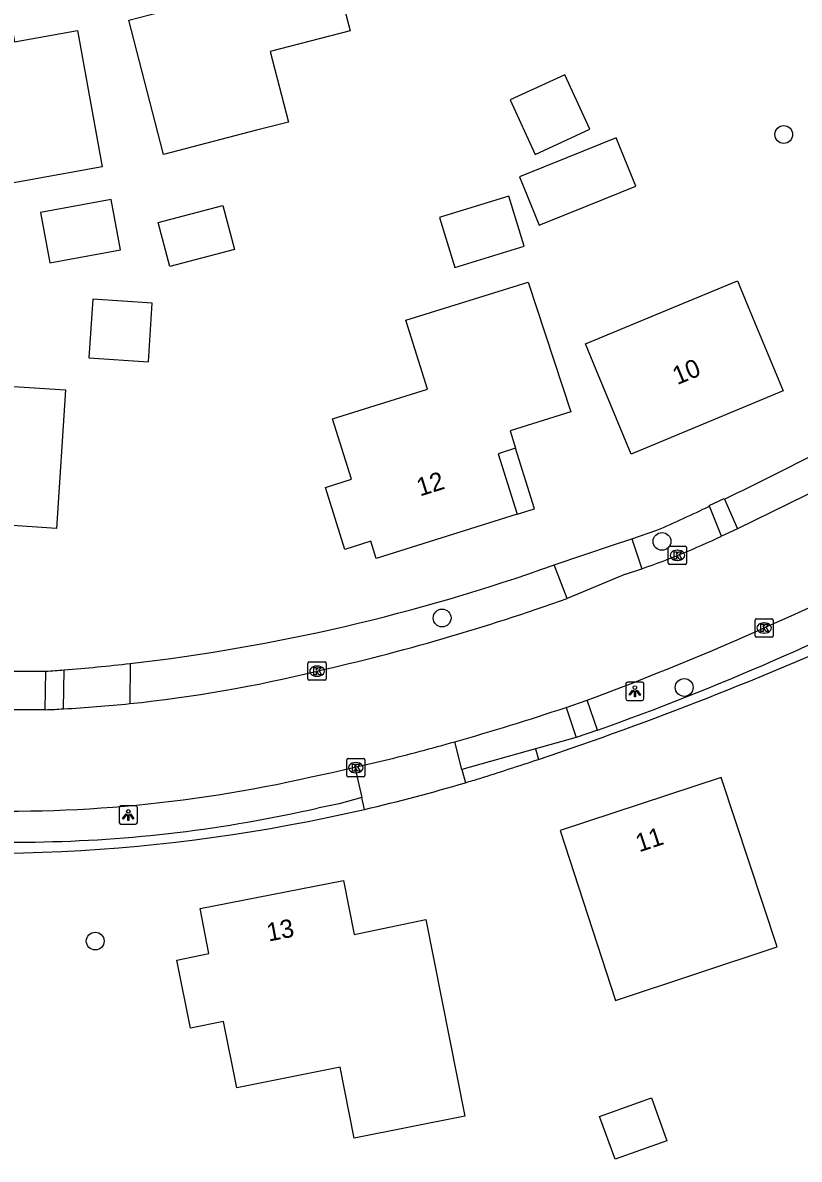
# Model space of a CAD drawing. Extents: x 162675 to 163482, y 379761 to 381227.
# Drawn here: x 163165.5 to 163208, y 380871.9 to 380934.3 of the extents above; entities that cross this region are included whole.
import ezdxf

# ---------------------------------------------------------------- set-up
doc = ezdxf.new("R2010")
doc.units = 0
for name, color, linetype in [('IMGEO_Berm_groen', 7, 'Continuous'), ('IMGEO_Boom', 7, 'Continuous'), ('IMGEO_Haag', 7, 'Continuous'), ('IMGEO_Kolk', 7, 'Continuous'), ('IMGEO_Lichtpunt', 7, 'Continuous'), ('IMGEO_Pand', 7, 'Continuous'), ('IMGEO_Pand_nummerreeks', 7, 'Continuous'), ('IMGEO_Pand_overbouw', 7, 'Continuous'), ('IMGEO_Pand_vergunning_verleend', 7, 'Continuous'), ('IMGEO_Parkeervlak_halfverhard', 7, 'Continuous'), ('IMGEO_Rijbaan_lokaal_gesloten', 7, 'Continuous'), ('IMGEO_Voetpad_open', 7, 'Continuous')]:
    doc.layers.add(name, color=color, linetype=linetype)

msp = doc.modelspace()

# ---------------------------------------------------------------- linework, layer by layer
at = {"layer": 'IMGEO_Berm_groen'}
for points in [[(163198.856, 380905.99), (163200.236, 380906.454)], [(163194.57, 380904.547), (163194.594, 380904.555)]]:
    msp.add_lwpolyline(points, dxfattribs=at)
for centre, radius, start, end in [((163139.234, 381043.466), 149.977, 295.55935, 297.79814), ((163140.164, 381041.31), 147.631, 294.01065, 295.24195), ((163159.494, 381002.808), 104.334, 276.52567, 289.64515), ((163158.243, 381020.207), 121.777, 273.99183, 274.46409)]:
    msp.add_arc(centre, radius, start, end, dxfattribs=at)
at = {"layer": 'IMGEO_Boom'}
for centre in [(163207.19, 380928.169), (163200.513, 380905.845), (163188.452, 380901.642), (163201.731, 380897.835), (163169.427, 380883.92)]:
    msp.add_circle(centre, 0.489, dxfattribs=at)
at = {"layer": 'IMGEO_Haag'}
for centre, radius, start, end in [((163133.519, 381073.941), 189.856, 288.49191, 300.36896), ((163162.97, 380982.847), 94.126, 262.58307, 283.03541)]:
    msp.add_arc(centre, radius, start, end, dxfattribs=at)
at = {"layer": 'IMGEO_Kolk'}
for p, q in [((163200.859, 380904.652), (163200.859, 380905.504)), ((163200.934, 380905.578), (163201.786, 380905.578)), ((163201.347, 380905.358), (163201.372, 380905.358)), ((163201.86, 380905.504), (163201.86, 380904.652)), ((163201.786, 380904.578), (163200.934, 380904.578)), ((163201.37, 380904.798), (163201.345, 380904.798)), ((163205.617, 380900.671), (163205.617, 380901.523)), ((163205.692, 380901.597), (163206.544, 380901.597)), ((163206.105, 380901.377), (163206.13, 380901.377)), ((163206.618, 380901.523), (163206.618, 380900.671)), ((163206.128, 380900.817), (163206.103, 380900.817)), ((163206.544, 380900.597), (163205.692, 380900.597)), ((163181.092, 380898.304), (163181.092, 380899.156)), ((163181.167, 380899.23), (163182.019, 380899.23)), ((163181.58, 380899.01), (163181.605, 380899.01)), ((163182.093, 380899.156), (163182.093, 380898.304)), ((163182.019, 380898.23), (163181.167, 380898.23)), ((163181.603, 380898.45), (163181.578, 380898.45)), ((163183.219, 380893.007), (163183.219, 380893.859)), ((163183.294, 380893.933), (163184.146, 380893.933)), ((163184.22, 380893.859), (163184.22, 380893.007)), ((163183.707, 380893.713), (163183.732, 380893.713)), ((163184.146, 380892.933), (163183.294, 380892.933)), ((163183.73, 380893.153), (163183.705, 380893.153))]:
    msp.add_line(p, q, dxfattribs=at)
for points in [[(163200.859, 380904.652), (163200.859, 380905.504)], [(163200.934, 380905.578), (163201.786, 380905.578)], [(163201.18, 380905.278), (163201.303, 380905.278), (163201.303, 380905.127), (163201.433, 380905.278), (163201.597, 380905.278), (163201.451, 380905.127), (163201.604, 380904.878), (163201.452, 380904.878), (163201.367, 380905.042), (163201.303, 380904.975), (163201.303, 380904.878), (163201.18, 380904.878), (163201.18, 380905.278)], [(163201.86, 380905.504), (163201.86, 380904.652)], [(163201.786, 380904.578), (163200.934, 380904.578)], [(163205.617, 380900.671), (163205.617, 380901.523)], [(163205.692, 380901.597), (163206.544, 380901.597)], [(163205.938, 380901.297), (163206.061, 380901.297), (163206.061, 380901.146), (163206.191, 380901.297), (163206.355, 380901.297), (163206.209, 380901.146), (163206.362, 380900.897), (163206.21, 380900.897), (163206.125, 380901.061), (163206.061, 380900.994), (163206.061, 380900.897), (163205.938, 380900.897), (163205.938, 380901.297)], [(163206.618, 380901.523), (163206.618, 380900.671)], [(163206.544, 380900.597), (163205.692, 380900.597)], [(163181.092, 380898.304), (163181.092, 380899.156)], [(163181.167, 380899.23), (163182.019, 380899.23)], [(163181.413, 380898.93), (163181.536, 380898.93), (163181.536, 380898.779), (163181.666, 380898.93), (163181.83, 380898.93), (163181.684, 380898.779), (163181.837, 380898.53), (163181.685, 380898.53), (163181.6, 380898.694), (163181.536, 380898.627), (163181.536, 380898.53), (163181.413, 380898.53), (163181.413, 380898.93)], [(163182.093, 380899.156), (163182.093, 380898.304)], [(163182.019, 380898.23), (163181.167, 380898.23)], [(163183.219, 380893.007), (163183.219, 380893.859)], [(163183.294, 380893.933), (163184.146, 380893.933)], [(163184.22, 380893.859), (163184.22, 380893.007)], [(163183.54, 380893.633), (163183.663, 380893.633), (163183.663, 380893.482), (163183.793, 380893.633), (163183.957, 380893.633), (163183.811, 380893.482), (163183.964, 380893.233), (163183.812, 380893.233), (163183.727, 380893.397), (163183.663, 380893.33), (163183.663, 380893.233), (163183.54, 380893.233), (163183.54, 380893.633)], [(163184.146, 380892.933), (163183.294, 380892.933)]]:
    msp.add_lwpolyline(points, dxfattribs=at)
for centre, start, end in [((163200.936, 380905.502), 91.55205, 178.44795), ((163200.936, 380905.502), 91.55205, 178.44795), ((163201.784, 380905.502), 1.55205, 88.44795), ((163201.784, 380905.502), 1.55205, 88.44795), ((163200.936, 380904.654), 181.55205, 268.44795), ((163200.936, 380904.654), 181.55205, 268.44795), ((163201.784, 380904.654), 271.55205, 358.44795), ((163201.784, 380904.654), 271.55205, 358.44795), ((163205.694, 380901.521), 91.55205, 178.44795), ((163205.694, 380901.521), 91.55205, 178.44795), ((163206.542, 380901.521), 1.55205, 88.44795), ((163206.542, 380901.521), 1.55205, 88.44795), ((163205.694, 380900.673), 181.55205, 268.44795), ((163205.694, 380900.673), 181.55205, 268.44795), ((163206.542, 380900.673), 271.55205, 358.44795), ((163206.542, 380900.673), 271.55205, 358.44795), ((163181.169, 380899.154), 91.55205, 178.44795), ((163181.169, 380899.154), 91.55205, 178.44795), ((163182.017, 380899.154), 1.55205, 88.44795), ((163182.017, 380899.154), 1.55205, 88.44795), ((163181.169, 380898.306), 181.55205, 268.44795), ((163181.169, 380898.306), 181.55205, 268.44795), ((163182.017, 380898.306), 271.55205, 358.44795), ((163182.017, 380898.306), 271.55205, 358.44795), ((163183.296, 380893.857), 91.55205, 178.44795), ((163183.296, 380893.857), 91.55205, 178.44795), ((163184.144, 380893.857), 1.55205, 88.44795), ((163184.144, 380893.857), 1.55205, 88.44795), ((163183.296, 380893.009), 181.55205, 268.44795), ((163183.296, 380893.009), 181.55205, 268.44795), ((163184.144, 380893.009), 271.55205, 358.44795), ((163184.144, 380893.009), 271.55205, 358.44795)]:
    msp.add_arc(centre, 0.0765, start, end, dxfattribs=at)
for centre, major_axis, ratio, start_param, end_param in [((163201.346, 380905.078), (-0.387, 0.002), 0.722429, 4.712389, 7.853982), ((163201.371, 380905.078), (-0.39, 0.002), 0.717154, 1.570796, 4.712389), ((163206.104, 380901.097), (-0.387, 0.002), 0.722429, 4.712389, 7.853982), ((163206.129, 380901.097), (-0.39, 0.002), 0.717154, 1.570796, 4.712389), ((163181.579, 380898.73), (-0.387, 0.002), 0.722429, 4.712389, 7.853982), ((163181.604, 380898.73), (-0.39, 0.002), 0.717154, 1.570796, 4.712389), ((163183.706, 380893.433), (-0.387, 0.002), 0.722429, 4.712389, 7.853982), ((163183.731, 380893.433), (-0.39, 0.002), 0.717154, 1.570796, 4.712389)]:
    msp.add_ellipse(centre, major_axis=major_axis, ratio=ratio, start_param=start_param, end_param=end_param, dxfattribs=at)
at = {"layer": 'IMGEO_Lichtpunt'}
for p, q in [((163198.528, 380898.027), (163198.528, 380897.22)), ((163198.528, 380898.027), (163198.528, 380897.22)), ((163199.43, 380898.122), (163198.622, 380898.122)), ((163199.43, 380898.122), (163198.622, 380898.122)), ((163199.524, 380897.22), (163199.524, 380898.027)), ((163199.524, 380897.22), (163199.524, 380898.027)), ((163198.622, 380897.126), (163199.43, 380897.126)), ((163198.622, 380897.126), (163199.43, 380897.126)), ((163171.643, 380891.333), (163170.835, 380891.333)), ((163171.643, 380891.333), (163170.835, 380891.333)), ((163170.741, 380891.238), (163170.741, 380890.431)), ((163170.741, 380891.238), (163170.741, 380890.431)), ((163171.737, 380890.431), (163171.737, 380891.238)), ((163171.737, 380890.431), (163171.737, 380891.238)), ((163170.835, 380890.337), (163171.643, 380890.337)), ((163170.835, 380890.337), (163171.643, 380890.337))]:
    msp.add_line(p, q, dxfattribs=at)
for points in [[(163198.902, 380897.691), (163198.941, 380897.663), (163198.753, 380897.401), (163198.715, 380897.428), (163198.902, 380897.691)], [(163199.004, 380897.643), (163199.051, 380897.643), (163199.051, 380897.321), (163199.004, 380897.321), (163199.004, 380897.643)], [(163199.114, 380897.663), (163199.152, 380897.69), (163199.339, 380897.428), (163199.3, 380897.4), (163199.114, 380897.663)], [(163171.115, 380890.902), (163171.154, 380890.874), (163170.966, 380890.612), (163170.928, 380890.639), (163171.115, 380890.902)], [(163171.217, 380890.854), (163171.264, 380890.854), (163171.264, 380890.532), (163171.217, 380890.532), (163171.217, 380890.854)], [(163171.327, 380890.874), (163171.365, 380890.901), (163171.552, 380890.639), (163171.513, 380890.611), (163171.327, 380890.874)]]:
    msp.add_lwpolyline(points, dxfattribs=at)
for centre in [(163199.027, 380897.825), (163171.24, 380891.036)]:
    msp.add_circle(centre, 0.0994, dxfattribs=at)
for centre, start, end in [((163198.622, 380898.027), 90, 180), ((163198.622, 380898.027), 90, 180), ((163199.43, 380898.027), 0, 90), ((163199.43, 380898.027), 0, 90), ((163198.622, 380897.22), 180, 270), ((163198.622, 380897.22), 180, 270), ((163199.43, 380897.22), 270, 0), ((163199.43, 380897.22), 270, 360), ((163170.835, 380891.238), 90, 180), ((163170.835, 380891.238), 90, 180), ((163171.643, 380891.238), 0, 90), ((163171.643, 380891.238), 0, 90), ((163170.835, 380890.431), 180, 270), ((163170.835, 380890.431), 180, 270), ((163171.643, 380890.431), 270, 0), ((163171.643, 380890.431), 270, 360)]:
    msp.add_arc(centre, 0.0946, start, end, dxfattribs=at)
at = {"layer": 'IMGEO_Pand'}
for points in [[(163183.407, 380933.857), (163179.031, 380932.725), (163180.033, 380928.853), (163178.271, 380928.397), (163173.169, 380927.077), (163173.006, 380927.706), (163171.265, 380934.435), (163174.663, 380935.314), (163173.498, 380939.683), (163176.877, 380940.574), (163176.631, 380941.544), (163181.092, 380942.677), (163181.341, 380941.708), (163182.821, 380942.11), (163183.729, 380938.599), (163182.277, 380938.223), (163183.407, 380933.857)], [(163169.805, 380926.386), (163162.828, 380925.123), (163162.117, 380929.049), (163157.679, 380928.245), (163156.875, 380932.682), (163155.389, 380932.413), (163154.747, 380935.955), (163156.211, 380936.22), (163156.032, 380937.179), (163160.601, 380938.006), (163160.779, 380937.047), (163164.207, 380937.671), (163165.008, 380933.242), (163168.452, 380933.865), (163169.805, 380926.386)], [(163192.182, 380930.062), (163193.549, 380927.075), (163196.555, 380928.451), (163195.188, 380931.438), (163192.182, 380930.062)], [(163196.41, 380924.254), (163199.069, 380925.332), (163197.996, 380927.982), (163195.337, 380926.905), (163192.704, 380925.838), (163193.776, 380923.187), (163196.41, 380924.254)], [(163166.418, 380923.888), (163166.93, 380921.124), (163170.813, 380921.843), (163170.3, 380924.608), (163166.418, 380923.888)], [(163188.478, 380923.671), (163188.312, 380923.62), (163189.158, 380920.867), (163192.95, 380922.033), (163192.104, 380924.785), (163188.478, 380923.671)], [(163177.067, 380921.857), (163173.517, 380920.928), (163172.884, 380923.347), (163176.434, 380924.275), (163177.067, 380921.857)], [(163195.511, 380912.959), (163192.182, 380911.912), (163192.481, 380910.958), (163191.526, 380910.658), (163192.57, 380907.338), (163184.833, 380904.906), (163184.538, 380905.852), (163183.111, 380905.406), (163182.048, 380908.811), (163183.476, 380909.257), (163182.442, 380912.566), (163187.643, 380914.192), (163186.461, 380917.974), (163193.165, 380920.07), (163195.511, 380912.959)], [(163207.163, 380914.099), (163198.816, 380910.636), (163196.9, 380915.255), (163196.311, 380916.675), (163201.695, 380918.909), (163204.658, 380920.138), (163205.247, 380918.718), (163207.163, 380914.099)], [(163169.083, 380915.913), (163172.348, 380915.703), (163172.555, 380918.915), (163169.29, 380919.125), (163169.083, 380915.913)], [(163167.301, 380906.556), (163163.797, 380906.782), (163163.734, 380905.78), (163162.733, 380905.845), (163162.509, 380902.361), (163154.423, 380902.867), (163154.485, 380903.865), (163152.995, 380903.967), (163153.206, 380907.548), (163154.713, 380907.459), (163154.924, 380910.971), (163160.432, 380910.617), (163160.69, 380914.623), (163167.791, 380914.166), (163167.301, 380906.556)], [(163203.751, 380892.902), (163194.919, 380889.98), (163197.96, 380880.667), (163206.828, 380883.601), (163203.751, 380892.902)], [(163189.706, 380874.314), (163183.634, 380873.101), (163182.855, 380877), (163177.185, 380875.868), (163176.459, 380879.505), (163174.644, 380879.146), (163173.903, 380882.873), (163175.667, 380883.232), (163175.189, 380885.703), (163183.04, 380887.244), (163183.635, 380884.284), (163187.553, 380885.098), (163189.706, 380874.314)]]:
    msp.add_lwpolyline(points, dxfattribs=at)
at = {"layer": 'IMGEO_Pand_overbouw'}
msp.add_lwpolyline([(163192.481, 380910.958), (163191.526, 380910.658), (163192.57, 380907.338), (163193.522, 380907.637)], close=True, dxfattribs=at)
at = {"layer": 'IMGEO_Pand_vergunning_verleend'}
msp.add_lwpolyline([(163197.094, 380874.304), (163199.936, 380875.323), (163200.78, 380872.969), (163197.938, 380871.95), (163197.094, 380874.304)], dxfattribs=at)
at = {"layer": 'IMGEO_Parkeervlak_halfverhard'}
for points in [[(163195.806, 380895.088), (163193.576, 380894.465)], [(163184.047, 380891.802), (163182.814, 380891.457), (163181.614, 380891.213)]]:
    msp.add_lwpolyline(points, dxfattribs=at)
for centre, radius, start, end in [((163147.362, 381035.335), 148.382, 289.5374, 297.5466), ((163165.061, 380963.713), 74.366, 270.82454, 282.8613), ((163164.796, 380992.595), 103.249, 262.27659, 270.74101)]:
    msp.add_arc(centre, radius, start, end, dxfattribs=at)
at = {"layer": 'IMGEO_Rijbaan_lokaal_gesloten'}
for points in [[(163214.946, 380911.585), (163204.647, 380906.536)], [(163204.647, 380906.536), (163203.775, 380906.132)], [(163198.503, 380904.042), (163195.308, 380902.708)], [(163195.253, 380896.741), (163196.411, 380897.134)], [(163166.688, 380896.61), (163163.211, 380896.599)], [(163183.663, 380893.453), (163185.332, 380893.841)], [(163181.267, 380892.927), (163182.431, 380893.166), (163183.663, 380893.453)]]:
    msp.add_lwpolyline(points, dxfattribs=at)
for centre, radius, start, end in [((163133.545, 381064.977), 179.231, 290.53364, 297.4092), ((163184.775, 380946.372), 44.5, 289.1988, 295.27472), ((163185.4, 380944.464), 42.492, 287.96102, 289.25004), ((163154.714, 381017.031), 121.316, 282.80054, 289.54879), ((163163.514, 380972.419), 75.875, 275.9038, 283.78498), ((163163.589, 380971.329), 74.782, 273.14281, 275.93224), ((163163.157, 380978.99), 82.456, 272.45425, 273.15065), ((163153.14, 381022.284), 132.418, 285.77622, 288.54384), ((163154.049, 381019.17), 129.174, 284.01492, 285.76365), ((163164.628, 380965.655), 74.607, 266.97411, 282.88631)]:
    msp.add_arc(centre, radius, start, end, dxfattribs=at)
at = {"layer": 'IMGEO_Voetpad_open'}
for points in [[(163203.12, 380907.776), (163203.101, 380907.823), (163203.924, 380908.206), (163203.941, 380908.166)], [(163203.941, 380908.166), (163204.647, 380906.536)], [(163203.775, 380906.132), (163203.12, 380907.776)], [(163194.594, 380904.555), (163197.847, 380905.65), (163198.856, 380905.99)], [(163198.856, 380905.99), (163199.409, 380904.347)], [(163195.308, 380902.708), (163194.594, 380904.555)], [(163167.689, 380896.659), (163167.721, 380898.799)], [(163171.351, 380899.15), (163171.318, 380896.947)], [(163163.196, 380898.725), (163166.684, 380898.722), (163166.702, 380898.723), (163166.72, 380898.725)], [(163166.688, 380896.61), (163166.72, 380898.725)], [(163196.984, 380895.496), (163196.411, 380897.134)], [(163195.253, 380896.741), (163195.806, 380895.088)], [(163196.984, 380895.496), (163195.806, 380895.088)], [(163189.537, 380893.336), (163189.142, 380894.854)], [(163193.576, 380894.465), (163189.537, 380893.336)], [(163193.576, 380894.465), (163193.736, 380893.888)], [(163183.663, 380893.453), (163184.047, 380891.802)], [(163189.537, 380893.336), (163189.728, 380892.606)], [(163184.2, 380891.147), (163184.047, 380891.802)]]:
    msp.add_lwpolyline(points, dxfattribs=at)
for centre, radius, start, end in [((163159.245, 381005.4), 106.938, 274.54597, 276.50003), ((163132.951, 381075.733), 191.735, 287.47433, 288.48314), ((163162.705, 380983.79), 95.104, 283.06242, 286.50734), ((163167.461, 380967.994), 78.607, 286.45524, 287.06193)]:
    msp.add_arc(centre, radius, start, end, dxfattribs=at)

# ---------------------------------------------------------------- texts
at = {"layer": 'IMGEO_Pand_nummerreeks'}
for s, rotation, p in [('10', 22.53443, (163201.347, 380914.415)), ('12', 17.45343, (163187.241, 380908.305)), ('11', 18.306, (163199.265, 380888.785)), ('13', 11.10392, (163178.938, 380883.891))]:
    msp.add_text(s, height=1, rotation=rotation, dxfattribs=at).set_placement(p)

doc.saveas('drawing.dxf')
